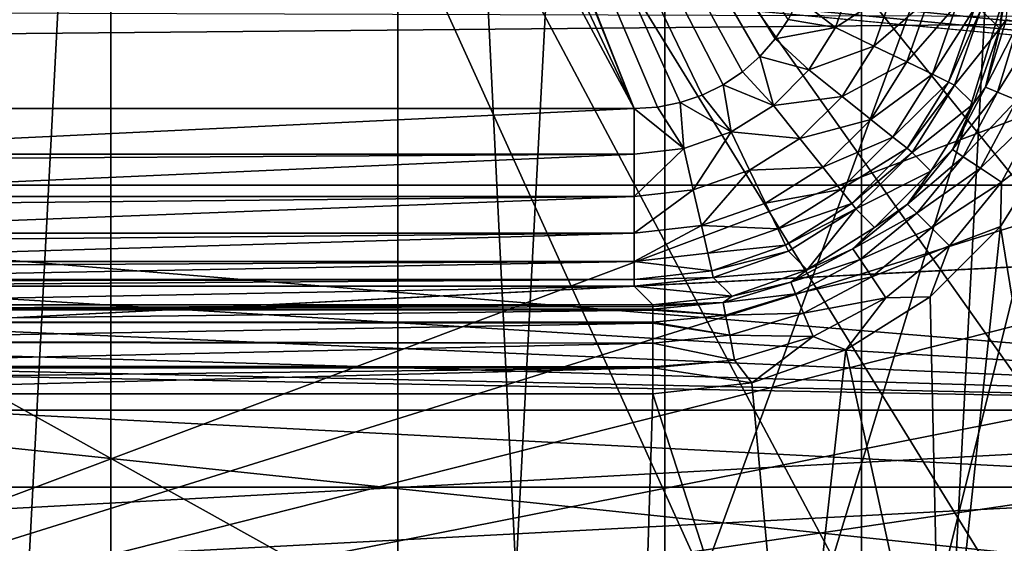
# Model space of a CAD drawing. Header units: millimetres. Extents: x -40 to 40, y -40 to 40.
# Tile 254 of 341: x 21.4 to 27, y -13.3 to -10.4. Entities that reach past the tile are written whole.
import ezdxf

# ---------------------------------------------------------------- set-up
doc = ezdxf.new("R2010")
doc.units = ezdxf.units.MM
doc.header["$LTSCALE"] = 26.699852
for name, color, linetype in [('1', 7, 'CONTINUOUS'), ('104', 7, 'CONTINUOUS'), ('109', 7, 'CONTINUOUS'), ('139', 7, 'CONTINUOUS'), ('16', 7, 'CONTINUOUS'), ('163', 7, 'CONTINUOUS'), ('385', 7, 'CONTINUOUS'), ('389', 7, 'CONTINUOUS'), ('48', 7, 'CONTINUOUS'), ('60', 7, 'CONTINUOUS'), ('818', 7, 'CONTINUOUS'), ('819', 7, 'CONTINUOUS'), ('827', 7, 'CONTINUOUS'), ('832', 7, 'CONTINUOUS'), ('833', 7, 'CONTINUOUS'), ('834', 7, 'CONTINUOUS'), ('835', 7, 'CONTINUOUS'), ('838', 7, 'CONTINUOUS')]:
    doc.layers.add(name, color=color, linetype=linetype)

msp = doc.modelspace()

# ---------------------------------------------------------------- linework, layer by layer
at = {"layer": '1', "linetype": 'Continuous'}
for points in [[(21.9445, 32.8434), (18.6197, 34.8362), (18.6204, -34.8358), (21.9445, 32.8434)], [(21.9451, -32.843), (21.9445, 32.8434), (18.6204, -34.8358), (21.9451, -32.843)], [(25.0582, 30.5342), (21.9445, 32.8434), (25.0583, -30.5341), (25.0582, 30.5342)], [(25.0583, -30.5341), (21.9445, 32.8434), (21.9451, -32.843), (25.0583, -30.5341)], [(27.9309, 27.9306), (25.0582, 30.5342), (27.9306, -27.9309), (27.9309, 27.9306)], [(27.9306, -27.9309), (25.0582, 30.5342), (25.0583, -30.5341), (27.9306, -27.9309)]]:
    msp.add_3dface(points, dxfattribs=at)
at = {"layer": '104', "linetype": 'Continuous'}
for points in [[(29.2335, -13.0155, -730), (30.4337, -9.8888, -730), (-30.4335, -9.8895, -730), (29.2335, -13.0155, -730)], [(-29.2331, -13.0163, -730), (29.2335, -13.0155, -730), (-30.4335, -9.8895, -730), (-29.2331, -13.0163, -730)], [(-27.713, -15.9997, -730), (29.2335, -13.0155, -730), (-29.2331, -13.0163, -730), (-27.713, -15.9997, -730)], [(27.713, -15.9996, -730), (29.2335, -13.0155, -730), (-27.713, -15.9997, -730), (27.713, -15.9996, -730)]]:
    msp.add_3dface(points, dxfattribs=at)
at = {"layer": '109', "linetype": 'Continuous'}
for points in [[(2.9277, -10.2917, -733), (30.7983, -10.3786, -733), (0.9862, -10.6545, -733), (2.9277, -10.2917, -733)], [(30.7983, -10.3786, -733), (29.4957, -13.6475, -733), (0.9862, -10.6545, -733), (30.7983, -10.3786, -733)], [(29.4957, -13.6475, -733), (-29.4959, -13.647, -733), (0.9862, -10.6545, -733), (29.4957, -13.6475, -733)]]:
    msp.add_3dface(points, dxfattribs=at)
at = {"layer": '139', "linetype": 'Continuous'}
for points in [[(26.9464, -11.5498, -733), (27.3989, -14.338, -733), (27.2438, -11.0764, -733), (26.9464, -11.5498, -733)], [(26.5505, -11.9459, -733), (26.6124, -14.7022, -733), (26.9464, -11.5498, -733), (26.5505, -11.9459, -733)], [(26.6124, -14.7022, -733), (27.3989, -14.338, -733), (26.9464, -11.5498, -733), (26.6124, -14.7022, -733)], [(15.0799, -11.9951, -733), (24.9125, -15, -733), (15.2642, -11.7415, -733), (15.0799, -11.9951, -733)], [(15.2642, -11.7415, -733), (24.9125, -15, -733), (18.67, -12.3322, -733), (15.2642, -11.7415, -733)], [(26.0764, -12.2438, -733), (26.6124, -14.7022, -733), (26.5505, -11.9459, -733), (26.0764, -12.2438, -733)], [(15.0259, -12.0521, -733), (24.9125, -15, -733), (15.0799, -11.9951, -733), (15.0259, -12.0521, -733)], [(14.8469, -12.2049, -733), (24.9125, -15, -733), (15.0259, -12.0521, -733), (14.8469, -12.2049, -733)], [(14.7149, -12.2906, -733), (24.9125, -15, -733), (14.8469, -12.2049, -733), (14.7149, -12.2906, -733)], [(25.5481, -12.4287, -733), (25.776, -14.9249, -733), (26.0764, -12.2438, -733), (25.5481, -12.4287, -733)], [(25.776, -14.9249, -733), (26.6124, -14.7022, -733), (26.0764, -12.2438, -733), (25.776, -14.9249, -733)], [(-18.9964, -12.4509, -733), (24.9125, -15, -733), (-18.6699, -12.3321, -733), (-18.9964, -12.4509, -733)], [(24.9125, -15, -733), (-13.9654, -12.4913, -733), (-18.6699, -12.3321, -733), (24.9125, -15, -733)], [(14.5754, -12.3617, -733), (24.9125, -15, -733), (14.7149, -12.2906, -733), (14.5754, -12.3617, -733)], [(18.67, -12.3322, -733), (24.9125, -15, -733), (18.997, -12.451, -733), (18.67, -12.3322, -733)], [(14.3528, -12.4404, -733), (24.9125, -15, -733), (14.5754, -12.3617, -733), (14.3528, -12.4404, -733)], [(-19.3426, -12.4913, -733), (24.9125, -15, -733), (-18.9964, -12.4509, -733), (-19.3426, -12.4913, -733)], [(14.2772, -12.4586, -733), (24.9125, -15, -733), (14.3528, -12.4404, -733), (14.2772, -12.4586, -733)], [(18.997, -12.451, -733), (24.9125, -15, -733), (19.3426, -12.4913, -733), (18.997, -12.451, -733)], [(24.9917, -12.4913, -733), (25.776, -14.9249, -733), (25.5481, -12.4287, -733), (24.9917, -12.4913, -733)], [(-24.9125, -15, -733), (24.9125, -15, -733), (-19.3426, -12.4913, -733), (-24.9125, -15, -733)], [(-13.9654, -12.4913, -733), (24.9125, -15, -733), (13.9654, -12.4913, -733), (-13.9654, -12.4913, -733)], [(13.9654, -12.4913, -733), (24.9125, -15, -733), (14.2772, -12.4586, -733), (13.9654, -12.4913, -733)], [(19.3426, -12.4913, -733), (24.9125, -15, -733), (24.9917, -12.4913, -733), (19.3426, -12.4913, -733)], [(24.9125, -15, -733), (25.776, -14.9249, -733), (24.9917, -12.4913, -733), (24.9125, -15, -733)]]:
    msp.add_3dface(points, dxfattribs=at)
at = {"layer": '16', "linetype": 'Continuous'}
for points in [[(32.7609, -9.0952, -3.5), (31.5856, -12.5838, -3.5), (-1.9612, -9.8127, -3.5), (32.7609, -9.0952, -3.5)], [(-1.9612, -9.8127, -3.5), (31.5856, -12.5838, -3.5), (-2.3251, -10.5061, -3.5), (-1.9612, -9.8127, -3.5)], [(-2.3251, -10.5061, -3.5), (31.5856, -12.5838, -3.5), (-2.8446, -11.0927, -3.5), (-2.3251, -10.5061, -3.5)], [(-2.8446, -11.0927, -3.5), (31.5856, -12.5838, -3.5), (-3.4893, -11.5378, -3.5), (-2.8446, -11.0927, -3.5)], [(-3.4893, -11.5378, -3.5), (31.5856, -12.5838, -3.5), (-4.2218, -11.8157, -3.5), (-3.4893, -11.5378, -3.5)], [(31.5856, -12.5838, -3.5), (-5, -11.9103, -3.5), (-4.2218, -11.8157, -3.5), (31.5856, -12.5838, -3.5)], [(31.5856, -12.5838, -3.5), (-31.5859, -12.5831, -3.5), (-5, -11.9103, -3.5), (31.5856, -12.5838, -3.5)], [(-30.0402, -15.9243, -3.5), (-31.5859, -12.5831, -3.5), (31.5856, -12.5838, -3.5), (-30.0402, -15.9243, -3.5)], [(30.0399, -15.925, -3.5), (-30.0402, -15.9243, -3.5), (31.5856, -12.5838, -3.5), (30.0399, -15.925, -3.5)]]:
    msp.add_3dface(points, dxfattribs=at)
at = {"layer": '163', "linetype": 'Continuous'}
for points in [[(24.9125, -14.5088, -823.7467), (1.7467, -14.5087, -823.7467), (2.4565, -1.9913, -823.9652), (24.9125, -14.5088, -823.7467)], [(29.4827, -1.9913, -823.9652), (24.9125, -14.5088, -823.7467), (2.4565, -1.9913, -823.9652), (29.4827, -1.9913, -823.9652)], [(24.9125, -14.5088, -823.7467), (29.4827, -1.9913, -823.9652), (25.6898, -14.4411, -823.7479), (24.9125, -14.5088, -823.7467)], [(25.6898, -14.4411, -823.7479), (29.4827, -1.9913, -823.9652), (26.4436, -14.2402, -823.7514), (25.6898, -14.4411, -823.7479)], [(26.4436, -14.2402, -823.7514), (29.4827, -1.9913, -823.9652), (27.1523, -13.9117, -823.7572), (26.4436, -14.2402, -823.7514)]]:
    msp.add_3dface(points, dxfattribs=at)
at = {"layer": '385', "linetype": 'Continuous'}
for points in [[(25.6898, -14.4411, -743.2479), (20.5297, -14.5087, -743.2467), (20.7159, -3.4651, -743.4395), (25.6898, -14.4411, -743.2479)], [(29.338, -10.8245, -743.3111), (29.131, -11.5755, -743.2979), (20.7159, -3.4651, -743.4395), (29.338, -10.8245, -743.3111)], [(29.131, -11.5755, -743.2979), (28.7971, -12.2804, -743.2856), (20.7159, -3.4651, -743.4395), (29.131, -11.5755, -743.2979)], [(28.7971, -12.2804, -743.2856), (28.3466, -12.9168, -743.2745), (20.7159, -3.4651, -743.4395), (28.7971, -12.2804, -743.2856)], [(28.3466, -12.9168, -743.2745), (27.793, -13.466, -743.2649), (20.7159, -3.4651, -743.4395), (28.3466, -12.9168, -743.2745)], [(27.793, -13.466, -743.2649), (27.1523, -13.9117, -743.2572), (20.7159, -3.4651, -743.4395), (27.793, -13.466, -743.2649)], [(27.1523, -13.9117, -743.2572), (26.4436, -14.2402, -743.2514), (20.7159, -3.4651, -743.4395), (27.1523, -13.9117, -743.2572)], [(26.4436, -14.2402, -743.2514), (25.6898, -14.4411, -743.2479), (20.7159, -3.4651, -743.4395), (26.4436, -14.2402, -743.2514)], [(29.4123, -10.048, -743.3246), (29.338, -10.8245, -743.3111), (20.7159, -3.4651, -743.4395), (29.4123, -10.048, -743.3246)]]:
    msp.add_3dface(points, dxfattribs=at)
at = {"layer": '389', "linetype": 'Continuous'}
for points in [[(17.5509, -14.5087, -821.2533), (29.4123, -10.048, -821.1754), (17.7718, -2.286, -821.0399), (17.5509, -14.5087, -821.2533)], [(29.338, -10.8245, -821.1889), (29.4123, -10.048, -821.1754), (17.5509, -14.5087, -821.2533), (29.338, -10.8245, -821.1889)], [(29.1307, -11.5765, -821.2021), (29.338, -10.8245, -821.1889), (17.5509, -14.5087, -821.2533), (29.1307, -11.5765, -821.2021)], [(28.796, -12.2822, -821.2144), (29.1307, -11.5765, -821.2021), (17.5509, -14.5087, -821.2533), (28.796, -12.2822, -821.2144)], [(28.3448, -12.919, -821.2255), (28.796, -12.2822, -821.2144), (17.5509, -14.5087, -821.2533), (28.3448, -12.919, -821.2255)], [(27.7908, -13.4678, -821.2351), (28.3448, -12.919, -821.2255), (17.5509, -14.5087, -821.2533), (27.7908, -13.4678, -821.2351)]]:
    msp.add_3dface(points, dxfattribs=at)
at = {"layer": '48', "linetype": 'Continuous'}
for points in [[(37.0295, -7.6106, -14), (36.0693, -11.3184, -14), (1.5504, -7.7938, -14), (37.0295, -7.6106, -14)], [(1.5504, -7.7938, -14), (36.0693, -11.3184, -14), (0.7781, -7.9084, -14), (1.5504, -7.7938, -14)], [(0.7781, -7.9084, -14), (36.0693, -11.3184, -14), (-0.0011, -7.9465, -14), (0.7781, -7.9084, -14)], [(36.0693, -11.3184, -14), (-36.0695, -11.3179, -14), (-0.0011, -7.9465, -14), (36.0693, -11.3184, -14)], [(36.0693, -11.3184, -14), (-34.7395, -14.9087, -14), (-36.0695, -11.3179, -14), (36.0693, -11.3184, -14)], [(36.0693, -11.3184, -14), (34.7392, -14.9093, -14), (-34.7395, -14.9087, -14), (36.0693, -11.3184, -14)]]:
    msp.add_3dface(points, dxfattribs=at)
at = {"layer": '60', "linetype": 'Continuous'}
for points in [[(20.6939, 28.4853, -11.5), (20.6948, -28.4846, -11.5), (23.5583, 26.1659, -11.5), (20.6939, 28.4853, -11.5)], [(20.6948, -28.4846, -11.5), (23.5587, -26.1655, -11.5), (23.5583, 26.1659, -11.5), (20.6948, -28.4846, -11.5)], [(23.5583, 26.1659, -11.5), (23.5587, -26.1655, -11.5), (26.1645, 23.5599, -11.5), (23.5583, 26.1659, -11.5)], [(23.5587, -26.1655, -11.5), (26.165, -23.5593, -11.5), (26.1645, 23.5599, -11.5), (23.5587, -26.1655, -11.5)], [(26.1645, 23.5599, -11.5), (26.165, -23.5593, -11.5), (28.4837, 20.6961, -11.5), (26.1645, 23.5599, -11.5)], [(26.165, -23.5593, -11.5), (28.4841, -20.6956, -11.5), (28.4837, 20.6961, -11.5), (26.165, -23.5593, -11.5)]]:
    msp.add_3dface(points, dxfattribs=at)
at = {"layer": '818', "linetype": 'Continuous'}
for points in [[(27.0155, -9.9917, -733.3464), (26.9914, -9.9917, -733.4913), (26.9413, -10.4367, -733.4896), (27.0155, -9.9917, -733.3464)], [(26.977, -10.3867, -733.3452), (27.0155, -9.9917, -733.3464), (26.9413, -10.4367, -733.4896), (26.977, -10.3867, -733.3452)], [(26.8622, -10.7665, -733.3441), (27.048, -10.4008, -733.2041), (26.977, -10.3867, -733.3452), (26.8622, -10.7665, -733.3441)], [(26.8622, -10.7665, -733.3441), (26.977, -10.3867, -733.3452), (26.9413, -10.4367, -733.4896), (26.8622, -10.7665, -733.3441)], [(26.9294, -10.7943, -733.2032), (27.048, -10.4008, -733.2041), (26.8622, -10.7665, -733.3441), (26.9294, -10.7943, -733.2032)], [(26.9294, -10.7943, -733.2032), (27.1621, -10.4235, -733.0904), (27.048, -10.4008, -733.2041), (26.9294, -10.7943, -733.2032)], [(26.7934, -10.8596, -733.4884), (26.8622, -10.7665, -733.3441), (26.9413, -10.4367, -733.4896), (26.7934, -10.8596, -733.4884)], [(27.0371, -10.839, -733.0897), (27.1621, -10.4235, -733.0904), (26.9294, -10.7943, -733.2032), (27.0371, -10.839, -733.0897)], [(26.6753, -11.1167, -733.3434), (26.9294, -10.7943, -733.2032), (26.8622, -10.7665, -733.3441), (26.6753, -11.1167, -733.3434)], [(26.6753, -11.1167, -733.3434), (26.8622, -10.7665, -733.3441), (26.7934, -10.8596, -733.4884), (26.6753, -11.1167, -733.3434)], [(26.7359, -11.1572, -733.2026), (26.9294, -10.7943, -733.2032), (26.6753, -11.1167, -733.3434), (26.7359, -11.1572, -733.2026)], [(26.7359, -11.1572, -733.2026), (27.0371, -10.839, -733.0897), (26.9294, -10.7943, -733.2032), (26.7359, -11.1572, -733.2026)], [(26.833, -11.222, -733.0893), (27.0371, -10.839, -733.0897), (26.7359, -11.1572, -733.2026), (26.833, -11.222, -733.0893)], [(26.833, -11.222, -733.0893), (27.1691, -10.8936, -733.0209), (27.0371, -10.839, -733.0897), (26.833, -11.222, -733.0893)], [(26.5546, -11.2394, -733.4877), (26.6753, -11.1167, -733.3434), (26.7934, -10.8596, -733.4884), (26.5546, -11.2394, -733.4877)], [(26.9518, -11.3014, -733.0207), (27.1691, -10.8936, -733.0209), (26.833, -11.222, -733.0893), (26.9518, -11.3014, -733.0207)], [(26.9518, -11.3014, -733.0207), (27.2438, -11.0764, -733), (27.1691, -10.8936, -733.0209), (26.9518, -11.3014, -733.0207)], [(26.4236, -11.4236, -733.3432), (26.6753, -11.1167, -733.3434), (26.5546, -11.2394, -733.4877), (26.4236, -11.4236, -733.3432)], [(26.4236, -11.4236, -733.3432), (26.7359, -11.1572, -733.2026), (26.6753, -11.1167, -733.3434), (26.4236, -11.4236, -733.3432)], [(26.9464, -11.5498, -733), (27.2438, -11.0764, -733), (26.9518, -11.3014, -733.0207), (26.9464, -11.5498, -733)], [(26.4751, -11.4751, -733.2024), (26.7359, -11.1572, -733.2026), (26.4236, -11.4236, -733.3432), (26.4751, -11.4751, -733.2024)], [(26.4751, -11.4751, -733.2024), (26.833, -11.222, -733.0893), (26.7359, -11.1572, -733.2026), (26.4751, -11.4751, -733.2024)], [(26.5578, -11.5578, -733.0892), (26.833, -11.222, -733.0893), (26.4751, -11.4751, -733.2024), (26.5578, -11.5578, -733.0892)], [(26.5578, -11.5578, -733.0892), (26.9518, -11.3014, -733.0207), (26.833, -11.222, -733.0893), (26.5578, -11.5578, -733.0892)], [(26.2377, -11.5559, -733.4877), (26.4236, -11.4236, -733.3432), (26.5546, -11.2394, -733.4877), (26.2377, -11.5559, -733.4877)], [(26.6588, -11.6588, -733.0206), (26.9518, -11.3014, -733.0207), (26.5578, -11.5578, -733.0892), (26.6588, -11.6588, -733.0206)], [(26.6588, -11.6588, -733.0206), (26.9464, -11.5498, -733), (26.9518, -11.3014, -733.0207), (26.6588, -11.6588, -733.0206)], [(26.1167, -11.6753, -733.3434), (26.4236, -11.4236, -733.3432), (26.2377, -11.5559, -733.4877), (26.1167, -11.6753, -733.3434)], [(26.1167, -11.6753, -733.3434), (26.4751, -11.4751, -733.2024), (26.4236, -11.4236, -733.3432), (26.1167, -11.6753, -733.3434)], [(26.1572, -11.7359, -733.2026), (26.4751, -11.4751, -733.2024), (26.1167, -11.6753, -733.3434), (26.1572, -11.7359, -733.2026)], [(26.1572, -11.7359, -733.2026), (26.5578, -11.5578, -733.0892), (26.4751, -11.4751, -733.2024), (26.1572, -11.7359, -733.2026)], [(25.8586, -11.7939, -733.4884), (26.1167, -11.6753, -733.3434), (26.2377, -11.5559, -733.4877), (25.8586, -11.7939, -733.4884)], [(26.222, -11.833, -733.0893), (26.5578, -11.5578, -733.0892), (26.1572, -11.7359, -733.2026), (26.222, -11.833, -733.0893)], [(26.222, -11.833, -733.0893), (26.6588, -11.6588, -733.0206), (26.5578, -11.5578, -733.0892), (26.222, -11.833, -733.0893)], [(26.5505, -11.9459, -733), (26.9464, -11.5498, -733), (26.6588, -11.6588, -733.0206), (26.5505, -11.9459, -733)], [(25.7665, -11.8622, -733.3441), (26.1167, -11.6753, -733.3434), (25.8586, -11.7939, -733.4884), (25.7665, -11.8622, -733.3441)], [(25.7665, -11.8622, -733.3441), (26.1572, -11.7359, -733.2026), (26.1167, -11.6753, -733.3434), (25.7665, -11.8622, -733.3441)], [(26.3014, -11.9518, -733.0207), (26.6588, -11.6588, -733.0206), (26.222, -11.833, -733.0893), (26.3014, -11.9518, -733.0207)], [(26.3014, -11.9518, -733.0207), (26.5505, -11.9459, -733), (26.6588, -11.6588, -733.0206), (26.3014, -11.9518, -733.0207)], [(25.7943, -11.9294, -733.2032), (26.1572, -11.7359, -733.2026), (25.7665, -11.8622, -733.3441), (25.7943, -11.9294, -733.2032)], [(25.7943, -11.9294, -733.2032), (26.222, -11.833, -733.0893), (26.1572, -11.7359, -733.2026), (25.7943, -11.9294, -733.2032)], [(25.4367, -11.9413, -733.4896), (25.7665, -11.8622, -733.3441), (25.8586, -11.7939, -733.4884), (25.4367, -11.9413, -733.4896)], [(25.839, -12.0371, -733.0897), (26.222, -11.833, -733.0893), (25.7943, -11.9294, -733.2032), (25.839, -12.0371, -733.0897)], [(25.839, -12.0371, -733.0897), (26.3014, -11.9518, -733.0207), (26.222, -11.833, -733.0893), (25.839, -12.0371, -733.0897)], [(25.3867, -11.977, -733.3452), (25.7665, -11.8622, -733.3441), (25.4367, -11.9413, -733.4896), (25.3867, -11.977, -733.3452)], [(25.3867, -11.977, -733.3452), (25.7943, -11.9294, -733.2032), (25.7665, -11.8622, -733.3441), (25.3867, -11.977, -733.3452)], [(24.9917, -11.9914, -733.4913), (25.3867, -11.977, -733.3452), (25.4367, -11.9413, -733.4896), (24.9917, -11.9914, -733.4913)], [(25.4008, -12.048, -733.2041), (25.7943, -11.9294, -733.2032), (25.3867, -11.977, -733.3452), (25.4008, -12.048, -733.2041)], [(25.4008, -12.048, -733.2041), (25.839, -12.0371, -733.0897), (25.7943, -11.9294, -733.2032), (25.4008, -12.048, -733.2041)], [(25.8936, -12.1691, -733.0209), (26.3014, -11.9518, -733.0207), (25.839, -12.0371, -733.0897), (25.8936, -12.1691, -733.0209)], [(25.8936, -12.1691, -733.0209), (26.0764, -12.2438, -733), (26.3014, -11.9518, -733.0207), (25.8936, -12.1691, -733.0209)], [(26.0764, -12.2438, -733), (26.5505, -11.9459, -733), (26.3014, -11.9518, -733.0207), (26.0764, -12.2438, -733)], [(24.9917, -12.0155, -733.3466), (25.4008, -12.048, -733.2041), (25.3867, -11.977, -733.3452), (24.9917, -12.0155, -733.3466)], [(24.9917, -12.0155, -733.3466), (25.3867, -11.977, -733.3452), (24.9917, -11.9991, -733.4124), (24.9917, -12.0155, -733.3466)], [(24.9917, -11.9991, -733.4124), (25.3867, -11.977, -733.3452), (24.9917, -11.9914, -733.4913), (24.9917, -11.9991, -733.4124)], [(24.9917, -12.0199, -733.3335), (25.4008, -12.048, -733.2041), (24.9917, -12.0155, -733.3466), (24.9917, -12.0199, -733.3335)], [(24.9917, -12.0874, -733.2053), (25.4008, -12.048, -733.2041), (24.9917, -12.0199, -733.3335), (24.9917, -12.0874, -733.2053)], [(24.9917, -12.0874, -733.2053), (25.4235, -12.1621, -733.0904), (25.4008, -12.048, -733.2041), (24.9917, -12.0874, -733.2053)], [(25.4235, -12.1621, -733.0904), (25.839, -12.0371, -733.0897), (25.4008, -12.048, -733.2041), (25.4235, -12.1621, -733.0904)], [(25.4235, -12.1621, -733.0904), (25.8936, -12.1691, -733.0209), (25.839, -12.0371, -733.0897), (25.4235, -12.1621, -733.0904)], [(24.9917, -12.0945, -733.1959), (25.4235, -12.1621, -733.0904), (24.9917, -12.0874, -733.2053), (24.9917, -12.0945, -733.1959)], [(24.9917, -12.2053, -733.0899), (25.4235, -12.1621, -733.0904), (24.9917, -12.0945, -733.1959), (24.9917, -12.2053, -733.0899)], [(24.9917, -12.2053, -733.0899), (25.4513, -12.3021, -733.0212), (25.4235, -12.1621, -733.0904), (24.9917, -12.2053, -733.0899)], [(25.4513, -12.3021, -733.0212), (25.8936, -12.1691, -733.0209), (25.4235, -12.1621, -733.0904), (25.4513, -12.3021, -733.0212)], [(25.4513, -12.3021, -733.0212), (25.5481, -12.4287, -733), (25.8936, -12.1691, -733.0209), (25.4513, -12.3021, -733.0212)], [(25.5481, -12.4287, -733), (26.0764, -12.2438, -733), (25.8936, -12.1691, -733.0209), (25.5481, -12.4287, -733)], [(24.9917, -12.339, -733.0238), (25.4513, -12.3021, -733.0212), (24.9917, -12.2053, -733.0899), (24.9917, -12.339, -733.0238)], [(24.9917, -12.3456, -733.0217), (25.4513, -12.3021, -733.0212), (24.9917, -12.339, -733.0238), (24.9917, -12.3456, -733.0217)], [(24.9917, -12.3456, -733.0217), (25.5481, -12.4287, -733), (25.4513, -12.3021, -733.0212), (24.9917, -12.3456, -733.0217)], [(24.9917, -12.4913, -733), (25.5481, -12.4287, -733), (24.9917, -12.3456, -733.0217), (24.9917, -12.4913, -733)]]:
    msp.add_3dface(points, dxfattribs=at)
at = {"layer": '819', "linetype": 'Continuous'}
for points in [[(24.9917, -11.9991, -733.4124), (24.9917, -11.9914, -733.4913), (19.3426, -12.0155, -733.3464), (24.9917, -11.9991, -733.4124)], [(19.3426, -12.0155, -733.3464), (24.9917, -11.9914, -733.4913), (19.3426, -11.9914, -733.4913), (19.3426, -12.0155, -733.3464)], [(24.9917, -12.0155, -733.3466), (24.9917, -11.9991, -733.4124), (19.3426, -12.0155, -733.3464), (24.9917, -12.0155, -733.3466)], [(24.9917, -12.0199, -733.3335), (24.9917, -12.0155, -733.3466), (19.3426, -12.0178, -733.3394), (24.9917, -12.0199, -733.3335)], [(19.3426, -12.0178, -733.3394), (24.9917, -12.0155, -733.3466), (19.3426, -12.0155, -733.3464), (19.3426, -12.0178, -733.3394)], [(19.3426, -12.0874, -733.2054), (24.9917, -12.0199, -733.3335), (19.3426, -12.0178, -733.3394), (19.3426, -12.0874, -733.2054)], [(24.9917, -12.0874, -733.2053), (24.9917, -12.0199, -733.3335), (19.3426, -12.0874, -733.2054), (24.9917, -12.0874, -733.2053)], [(24.9917, -12.0945, -733.1959), (24.9917, -12.0874, -733.2053), (19.3426, -12.0874, -733.2054), (24.9917, -12.0945, -733.1959)], [(19.3426, -12.1942, -733.0979), (24.9917, -12.0945, -733.1959), (19.3426, -12.0874, -733.2054), (19.3426, -12.1942, -733.0979)], [(24.9917, -12.2053, -733.0899), (24.9917, -12.0945, -733.1959), (19.3426, -12.1942, -733.0979), (24.9917, -12.2053, -733.0899)], [(19.3426, -12.2033, -733.0913), (24.9917, -12.2053, -733.0899), (19.3426, -12.1942, -733.0979), (19.3426, -12.2033, -733.0913)], [(19.3426, -12.3331, -733.0257), (24.9917, -12.2053, -733.0899), (19.3426, -12.2033, -733.0913), (19.3426, -12.3331, -733.0257)], [(24.9917, -12.339, -733.0238), (24.9917, -12.2053, -733.0899), (19.3426, -12.3331, -733.0257), (24.9917, -12.339, -733.0238)], [(19.3426, -12.3458, -733.0216), (24.9917, -12.339, -733.0238), (19.3426, -12.3331, -733.0257), (19.3426, -12.3458, -733.0216)], [(24.9917, -12.3456, -733.0217), (24.9917, -12.339, -733.0238), (19.3426, -12.3458, -733.0216), (24.9917, -12.3456, -733.0217)], [(19.3426, -12.4913, -733), (24.9917, -12.3456, -733.0217), (19.3426, -12.4123, -733.0063), (19.3426, -12.4913, -733)], [(19.3426, -12.4913, -733), (24.9917, -12.4913, -733), (24.9917, -12.3456, -733.0217), (19.3426, -12.4913, -733)], [(19.3426, -12.4123, -733.0063), (24.9917, -12.3456, -733.0217), (19.3426, -12.3458, -733.0216), (19.3426, -12.4123, -733.0063)]]:
    msp.add_3dface(points, dxfattribs=at)
at = {"layer": '827', "linetype": 'Continuous'}
for points in [[(19.5248, -10.8864, -740.5), (24.8867, -10.8864, -740.5), (22.3034, -6.0738, -740.5), (19.5248, -10.8864, -740.5)], [(22.3034, -6.0738, -740.5), (24.8867, -10.8864, -740.5), (22.638, -6.1029, -740.5), (22.3034, -6.0738, -740.5)], [(22.638, -6.1029, -740.5), (24.8867, -10.8864, -740.5), (22.9737, -6.1136, -740.5), (22.638, -6.1029, -740.5)], [(22.9737, -6.1136, -740.5), (24.8867, -10.8864, -740.5), (22.9868, -6.1136, -740.5), (22.9737, -6.1136, -740.5)], [(24.8867, -10.8864, -740.5), (23, -6.1136, -740.5), (22.9868, -6.1136, -740.5), (24.8867, -10.8864, -740.5)], [(25.0173, -10.8778, -740.5), (23, -6.1136, -740.5), (24.8867, -10.8864, -740.5), (25.0173, -10.8778, -740.5)], [(25.7525, -10.3864, -740.5), (23, -6.1136, -740.5), (25.6798, -10.4952, -740.5), (25.7525, -10.3864, -740.5)], [(25.6798, -10.4952, -740.5), (23, -6.1136, -740.5), (25.5935, -10.5936, -740.5), (25.6798, -10.4952, -740.5)], [(25.5935, -10.5936, -740.5), (23, -6.1136, -740.5), (25.4952, -10.6798, -740.5), (25.5935, -10.5936, -740.5)], [(25.4952, -10.6798, -740.5), (23, -6.1136, -740.5), (25.3864, -10.7525, -740.5), (25.4952, -10.6798, -740.5)], [(25.3864, -10.7525, -740.5), (23, -6.1136, -740.5), (25.2692, -10.8103, -740.5), (25.3864, -10.7525, -740.5)], [(25.2692, -10.8103, -740.5), (23, -6.1136, -740.5), (25.1455, -10.8523, -740.5), (25.2692, -10.8103, -740.5)], [(25.1455, -10.8523, -740.5), (23, -6.1136, -740.5), (25.0173, -10.8778, -740.5), (25.1455, -10.8523, -740.5)]]:
    msp.add_3dface(points, dxfattribs=at)
at = {"layer": '832', "linetype": 'Continuous'}
for points in [[(26.9413, -10.4367, -733.4896), (26.9914, -9.9917, -733.4913), (26.8361, -10.3315, -739.5209), (26.9413, -10.4367, -733.4896)], [(26.6881, -10.7542, -739.5233), (26.9413, -10.4367, -733.4896), (26.8361, -10.3315, -739.5209), (26.6881, -10.7542, -739.5233)], [(26.7934, -10.8596, -733.4884), (26.9413, -10.4367, -733.4896), (26.6881, -10.7542, -739.5233), (26.7934, -10.8596, -733.4884)], [(26.4492, -11.1341, -739.5245), (26.7934, -10.8596, -733.4884), (26.6881, -10.7542, -739.5233), (26.4492, -11.1341, -739.5245)], [(26.5546, -11.2394, -733.4877), (26.7934, -10.8596, -733.4884), (26.4492, -11.1341, -739.5245), (26.5546, -11.2394, -733.4877)], [(26.1324, -11.4506, -739.5245), (26.5546, -11.2394, -733.4877), (26.4492, -11.1341, -739.5245), (26.1324, -11.4506, -739.5245)], [(26.2377, -11.5559, -733.4877), (26.5546, -11.2394, -733.4877), (26.1324, -11.4506, -739.5245), (26.2377, -11.5559, -733.4877)], [(25.7533, -11.6885, -739.5233), (25.8586, -11.7939, -733.4884), (26.1324, -11.4506, -739.5245), (25.7533, -11.6885, -739.5233)], [(25.8586, -11.7939, -733.4884), (26.2377, -11.5559, -733.4877), (26.1324, -11.4506, -739.5245), (25.8586, -11.7939, -733.4884)], [(25.3314, -11.8361, -739.5209), (25.8586, -11.7939, -733.4884), (25.7533, -11.6885, -739.5233), (25.3314, -11.8361, -739.5209)], [(24.8865, -11.8862, -739.5175), (25.4367, -11.9413, -733.4896), (25.3314, -11.8361, -739.5209), (24.8865, -11.8862, -739.5175)], [(25.4367, -11.9413, -733.4896), (25.8586, -11.7939, -733.4884), (25.3314, -11.8361, -739.5209), (25.4367, -11.9413, -733.4896)], [(24.9917, -11.9914, -733.4913), (25.4367, -11.9413, -733.4896), (24.8865, -11.8862, -739.5175), (24.9917, -11.9914, -733.4913)]]:
    msp.add_3dface(points, dxfattribs=at)
at = {"layer": '833', "linetype": 'Continuous'}
for points in [[(26.1109, -10.166, -740.4666), (25.8103, -10.2691, -740.5), (26.018, -10.4314, -740.4666), (26.1109, -10.166, -740.4666)], [(26.1109, -10.166, -740.4666), (26.018, -10.4314, -740.4666), (26.3441, -10.2192, -740.3687), (26.1109, -10.166, -740.4666)], [(26.3441, -10.2192, -740.3687), (26.018, -10.4314, -740.4666), (26.2335, -10.5352, -740.3687), (26.3441, -10.2192, -740.3687)], [(26.3441, -10.2192, -740.3687), (26.2335, -10.5352, -740.3687), (26.545, -10.2651, -740.2128), (26.3441, -10.2192, -740.3687)], [(25.8103, -10.2691, -740.5), (25.7525, -10.3864, -740.5), (26.018, -10.4314, -740.4666), (25.8103, -10.2691, -740.5)], [(26.545, -10.2651, -740.2128), (26.2335, -10.5352, -740.3687), (26.4192, -10.6246, -740.2128), (26.545, -10.2651, -740.2128)], [(26.545, -10.2651, -740.2128), (26.4192, -10.6246, -740.2128), (26.7003, -10.3005, -740.0094), (26.545, -10.2651, -740.2128)], [(26.7003, -10.3005, -740.0094), (26.4192, -10.6246, -740.2128), (26.5627, -10.6937, -740.0094), (26.7003, -10.3005, -740.0094)], [(26.7003, -10.3005, -740.0094), (26.5627, -10.6937, -740.0094), (26.7995, -10.3232, -739.7718), (26.7003, -10.3005, -740.0094)], [(26.7995, -10.3232, -739.7718), (26.5627, -10.6937, -740.0094), (26.6544, -10.7379, -739.7718), (26.7995, -10.3232, -739.7718)], [(26.8361, -10.3315, -739.5209), (26.7995, -10.3232, -739.7718), (26.6544, -10.7379, -739.7718), (26.8361, -10.3315, -739.5209)], [(26.6881, -10.7542, -739.5233), (26.8361, -10.3315, -739.5209), (26.6544, -10.7379, -739.7718), (26.6881, -10.7542, -739.5233)], [(25.7525, -10.3864, -740.5), (25.6798, -10.4952, -740.5), (26.018, -10.4314, -740.4666), (25.7525, -10.3864, -740.5)], [(26.018, -10.4314, -740.4666), (25.6798, -10.4952, -740.5), (25.8684, -10.6696, -740.4666), (26.018, -10.4314, -740.4666)], [(26.018, -10.4314, -740.4666), (25.8684, -10.6696, -740.4666), (26.2335, -10.5352, -740.3687), (26.018, -10.4314, -740.4666)], [(25.6798, -10.4952, -740.5), (25.5935, -10.5936, -740.5), (25.8684, -10.6696, -740.4666), (25.6798, -10.4952, -740.5)], [(26.2335, -10.5352, -740.3687), (25.8684, -10.6696, -740.4666), (26.0554, -10.8187, -740.3687), (26.2335, -10.5352, -740.3687)], [(26.2335, -10.5352, -740.3687), (26.0554, -10.8187, -740.3687), (26.4192, -10.6246, -740.2128), (26.2335, -10.5352, -740.3687)], [(25.5935, -10.5936, -740.5), (25.4952, -10.6798, -740.5), (25.6696, -10.8684, -740.4666), (25.5935, -10.5936, -740.5)], [(25.8684, -10.6696, -740.4666), (25.5935, -10.5936, -740.5), (25.6696, -10.8684, -740.4666), (25.8684, -10.6696, -740.4666)], [(26.4192, -10.6246, -740.2128), (26.0554, -10.8187, -740.3687), (26.2165, -10.9472, -740.2128), (26.4192, -10.6246, -740.2128)], [(26.4192, -10.6246, -740.2128), (26.2165, -10.9472, -740.2128), (26.5627, -10.6937, -740.0094), (26.4192, -10.6246, -740.2128)], [(25.4952, -10.6798, -740.5), (25.3864, -10.7525, -740.5), (25.6696, -10.8684, -740.4666), (25.4952, -10.6798, -740.5)], [(25.8684, -10.6696, -740.4666), (25.6696, -10.8684, -740.4666), (26.0554, -10.8187, -740.3687), (25.8684, -10.6696, -740.4666)], [(26.5627, -10.6937, -740.0094), (26.2165, -10.9472, -740.2128), (26.3411, -11.0465, -740.0094), (26.5627, -10.6937, -740.0094)], [(26.5627, -10.6937, -740.0094), (26.3411, -11.0465, -740.0094), (26.6544, -10.7379, -739.7718), (26.5627, -10.6937, -740.0094)], [(25.3864, -10.7525, -740.5), (25.2692, -10.8103, -740.5), (25.4314, -11.018, -740.4666), (25.3864, -10.7525, -740.5)], [(25.6696, -10.8684, -740.4666), (25.3864, -10.7525, -740.5), (25.4314, -11.018, -740.4666), (25.6696, -10.8684, -740.4666)], [(26.6544, -10.7379, -739.7718), (26.3411, -11.0465, -740.0094), (26.4207, -11.11, -739.7718), (26.6544, -10.7379, -739.7718)], [(26.6881, -10.7542, -739.5233), (26.6544, -10.7379, -739.7718), (26.4207, -11.11, -739.7718), (26.6881, -10.7542, -739.5233)], [(26.4492, -11.1341, -739.5245), (26.6881, -10.7542, -739.5233), (26.4207, -11.11, -739.7718), (26.4492, -11.1341, -739.5245)], [(25.2692, -10.8103, -740.5), (25.1455, -10.8523, -740.5), (25.4314, -11.018, -740.4666), (25.2692, -10.8103, -740.5)], [(26.0554, -10.8187, -740.3687), (25.6696, -10.8684, -740.4666), (25.8187, -11.0554, -740.3687), (26.0554, -10.8187, -740.3687)], [(26.0554, -10.8187, -740.3687), (25.8187, -11.0554, -740.3687), (26.2165, -10.9472, -740.2128), (26.0554, -10.8187, -740.3687)], [(25.166, -11.1109, -740.4666), (24.8867, -10.8864, -740.5), (24.8865, -11.1424, -740.4667), (25.166, -11.1109, -740.4666)], [(25.0173, -10.8778, -740.5), (24.8867, -10.8864, -740.5), (25.166, -11.1109, -740.4666), (25.0173, -10.8778, -740.5)], [(25.1455, -10.8523, -740.5), (25.0173, -10.8778, -740.5), (25.166, -11.1109, -740.4666), (25.1455, -10.8523, -740.5)], [(25.4314, -11.018, -740.4666), (25.1455, -10.8523, -740.5), (25.166, -11.1109, -740.4666), (25.4314, -11.018, -740.4666)], [(25.6696, -10.8684, -740.4666), (25.4314, -11.018, -740.4666), (25.8187, -11.0554, -740.3687), (25.6696, -10.8684, -740.4666)], [(26.2165, -10.9472, -740.2128), (25.8187, -11.0554, -740.3687), (25.9472, -11.2165, -740.2128), (26.2165, -10.9472, -740.2128)], [(26.2165, -10.9472, -740.2128), (25.9472, -11.2165, -740.2128), (26.3411, -11.0465, -740.0094), (26.2165, -10.9472, -740.2128)], [(25.4314, -11.018, -740.4666), (25.166, -11.1109, -740.4666), (25.2192, -11.3441, -740.3687), (25.4314, -11.018, -740.4666)], [(25.5352, -11.2335, -740.3687), (25.4314, -11.018, -740.4666), (25.2192, -11.3441, -740.3687), (25.5352, -11.2335, -740.3687)], [(25.8187, -11.0554, -740.3687), (25.4314, -11.018, -740.4666), (25.5352, -11.2335, -740.3687), (25.8187, -11.0554, -740.3687)], [(25.8187, -11.0554, -740.3687), (25.5352, -11.2335, -740.3687), (25.9472, -11.2165, -740.2128), (25.8187, -11.0554, -740.3687)], [(26.3411, -11.0465, -740.0094), (25.9472, -11.2165, -740.2128), (26.0465, -11.3411, -740.0094), (26.3411, -11.0465, -740.0094)], [(26.3411, -11.0465, -740.0094), (26.0465, -11.3411, -740.0094), (26.4207, -11.11, -739.7718), (26.3411, -11.0465, -740.0094)], [(25.166, -11.1109, -740.4666), (24.8865, -11.1424, -740.4667), (24.8865, -11.3816, -740.3688), (25.166, -11.1109, -740.4666)], [(25.2192, -11.3441, -740.3687), (25.166, -11.1109, -740.4666), (24.8865, -11.3816, -740.3688), (25.2192, -11.3441, -740.3687)], [(26.4207, -11.11, -739.7718), (26.0465, -11.3411, -740.0094), (26.11, -11.4207, -739.7718), (26.4207, -11.11, -739.7718)], [(26.4492, -11.1341, -739.5245), (26.4207, -11.11, -739.7718), (26.11, -11.4207, -739.7718), (26.4492, -11.1341, -739.5245)], [(26.1324, -11.4506, -739.5245), (26.4492, -11.1341, -739.5245), (26.11, -11.4207, -739.7718), (26.1324, -11.4506, -739.5245)], [(25.5352, -11.2335, -740.3687), (25.2192, -11.3441, -740.3687), (25.2651, -11.545, -740.2128), (25.5352, -11.2335, -740.3687)], [(25.6246, -11.4192, -740.2128), (25.5352, -11.2335, -740.3687), (25.2651, -11.545, -740.2128), (25.6246, -11.4192, -740.2128)], [(25.9472, -11.2165, -740.2128), (25.5352, -11.2335, -740.3687), (25.6246, -11.4192, -740.2128), (25.9472, -11.2165, -740.2128)], [(25.9472, -11.2165, -740.2128), (25.6246, -11.4192, -740.2128), (26.0465, -11.3411, -740.0094), (25.9472, -11.2165, -740.2128)], [(25.2192, -11.3441, -740.3687), (24.8865, -11.3816, -740.3688), (24.8865, -11.5877, -740.2129), (25.2192, -11.3441, -740.3687)], [(25.2651, -11.545, -740.2128), (25.2192, -11.3441, -740.3687), (24.8865, -11.5877, -740.2129), (25.2651, -11.545, -740.2128)], [(26.0465, -11.3411, -740.0094), (25.6246, -11.4192, -740.2128), (25.6937, -11.5627, -740.0094), (26.0465, -11.3411, -740.0094)], [(26.0465, -11.3411, -740.0094), (25.6937, -11.5627, -740.0094), (26.11, -11.4207, -739.7718), (26.0465, -11.3411, -740.0094)], [(25.6246, -11.4192, -740.2128), (25.2651, -11.545, -740.2128), (25.6937, -11.5627, -740.0094), (25.6246, -11.4192, -740.2128)], [(26.11, -11.4207, -739.7718), (25.6937, -11.5627, -740.0094), (25.7379, -11.6544, -739.7718), (26.11, -11.4207, -739.7718)], [(26.1324, -11.4506, -739.5245), (26.11, -11.4207, -739.7718), (25.7379, -11.6544, -739.7718), (26.1324, -11.4506, -739.5245)], [(25.7533, -11.6885, -739.5233), (26.1324, -11.4506, -739.5245), (25.7379, -11.6544, -739.7718), (25.7533, -11.6885, -739.5233)], [(25.2651, -11.545, -740.2128), (24.8865, -11.5877, -740.2129), (24.8865, -11.7469, -740.0094), (25.2651, -11.545, -740.2128)], [(25.3005, -11.7003, -740.0094), (25.2651, -11.545, -740.2128), (24.8865, -11.7469, -740.0094), (25.3005, -11.7003, -740.0094)], [(25.6937, -11.5627, -740.0094), (25.2651, -11.545, -740.2128), (25.3005, -11.7003, -740.0094), (25.6937, -11.5627, -740.0094)], [(25.6937, -11.5627, -740.0094), (25.3005, -11.7003, -740.0094), (25.7379, -11.6544, -739.7718), (25.6937, -11.5627, -740.0094)], [(25.7379, -11.6544, -739.7718), (25.3005, -11.7003, -740.0094), (25.3232, -11.7995, -739.7718), (25.7379, -11.6544, -739.7718)], [(25.7533, -11.6885, -739.5233), (25.7379, -11.6544, -739.7718), (25.3232, -11.7995, -739.7718), (25.7533, -11.6885, -739.5233)], [(25.3005, -11.7003, -740.0094), (24.8865, -11.7469, -740.0094), (25.3232, -11.7995, -739.7718), (25.3005, -11.7003, -740.0094)], [(25.3314, -11.8361, -739.5209), (25.7533, -11.6885, -739.5233), (25.3232, -11.7995, -739.7718), (25.3314, -11.8361, -739.5209)], [(25.3232, -11.7995, -739.7718), (24.8865, -11.7469, -740.0094), (24.8865, -11.8487, -739.7718), (25.3232, -11.7995, -739.7718)], [(25.3314, -11.8361, -739.5209), (25.3232, -11.7995, -739.7718), (24.8865, -11.8487, -739.7718), (25.3314, -11.8361, -739.5209)], [(24.8865, -11.8862, -739.5175), (25.3314, -11.8361, -739.5209), (24.8865, -11.8487, -739.7718), (24.8865, -11.8862, -739.5175)]]:
    msp.add_3dface(points, dxfattribs=at)
at = {"layer": '834', "linetype": 'Continuous'}
for points in [[(24.8867, -10.8864, -740.5), (19.5248, -10.8864, -740.5), (19.5248, -11.1424, -740.4667), (24.8867, -10.8864, -740.5)], [(24.8865, -11.1424, -740.4667), (24.8867, -10.8864, -740.5), (19.5248, -11.1424, -740.4667), (24.8865, -11.1424, -740.4667)], [(19.5248, -11.177, -740.4568), (24.8865, -11.1424, -740.4667), (19.5248, -11.1424, -740.4667), (19.5248, -11.177, -740.4568)], [(24.8865, -11.3816, -740.3688), (24.8865, -11.1424, -740.4667), (19.5248, -11.3816, -740.3688), (24.8865, -11.3816, -740.3688)], [(19.5248, -11.3816, -740.3688), (24.8865, -11.1424, -740.4667), (19.5248, -11.177, -740.4568), (19.5248, -11.3816, -740.3688)], [(24.8865, -11.5877, -740.2129), (24.8865, -11.3816, -740.3688), (19.5248, -11.587, -740.2135), (24.8865, -11.5877, -740.2129)], [(19.5248, -11.587, -740.2135), (24.8865, -11.3816, -740.3688), (19.5248, -11.4343, -740.3365), (19.5248, -11.587, -740.2135)], [(19.5248, -11.4343, -740.3365), (24.8865, -11.3816, -740.3688), (19.5248, -11.3816, -740.3688), (19.5248, -11.4343, -740.3365)], [(19.5248, -11.6358, -740.1621), (24.8865, -11.5877, -740.2129), (19.5248, -11.587, -740.2135), (19.5248, -11.6358, -740.1621)], [(19.5248, -11.7464, -740.0102), (24.8865, -11.5877, -740.2129), (19.5248, -11.6358, -740.1621), (19.5248, -11.7464, -740.0102)], [(24.8865, -11.7469, -740.0094), (24.8865, -11.5877, -740.2129), (19.5248, -11.7464, -740.0102), (24.8865, -11.7469, -740.0094)], [(19.5248, -11.7757, -739.9574), (24.8865, -11.7469, -740.0094), (19.5248, -11.7464, -740.0102), (19.5248, -11.7757, -739.9574)], [(19.5248, -11.8484, -739.7729), (24.8865, -11.7469, -740.0094), (19.5248, -11.7757, -739.9574), (19.5248, -11.8484, -739.7729)], [(24.8865, -11.8487, -739.7718), (24.8865, -11.7469, -740.0094), (19.5248, -11.8484, -739.7729), (24.8865, -11.8487, -739.7718)], [(19.5248, -11.8574, -739.7389), (24.8865, -11.8487, -739.7718), (19.5248, -11.8484, -739.7729), (19.5248, -11.8574, -739.7389)], [(24.8865, -11.8862, -739.5175), (24.8865, -11.8487, -739.7718), (19.5248, -11.8862, -739.5175), (24.8865, -11.8862, -739.5175)], [(19.5248, -11.8862, -739.5175), (24.8865, -11.8487, -739.7718), (19.5248, -11.8574, -739.7389), (19.5248, -11.8862, -739.5175)]]:
    msp.add_3dface(points, dxfattribs=at)
at = {"layer": '835', "linetype": 'Continuous'}
for points in [[(19.3426, -11.9914, -733.4913), (24.8865, -11.8862, -739.5175), (19.5248, -11.8862, -739.5175), (19.3426, -11.9914, -733.4913)], [(19.3426, -11.9914, -733.4913), (24.9917, -11.9914, -733.4913), (24.8865, -11.8862, -739.5175), (19.3426, -11.9914, -733.4913)]]:
    msp.add_3dface(points, dxfattribs=at)
at = {"layer": '838', "linetype": 'Continuous'}
for points in [[(18.6589, -10.3865, -739.5175), (18.6917, -10.4054, -739.7728), (21.4375, -5.5739, -739.5175), (18.6589, -10.3865, -739.5175)], [(21.4375, -5.5739, -739.5175), (18.6917, -10.4054, -739.7728), (21.47, -5.5926, -739.7718), (21.4375, -5.5739, -739.5175)], [(21.47, -5.5926, -739.7718), (18.6917, -10.4054, -739.7728), (21.5581, -5.6435, -740.0094), (21.47, -5.5926, -739.7718)], [(18.6917, -10.4054, -739.7728), (18.7799, -10.4563, -740.01), (21.5581, -5.6435, -740.0094), (18.6917, -10.4054, -739.7728)], [(21.5581, -5.6435, -740.0094), (18.7799, -10.4563, -740.01), (21.6961, -5.7232, -740.2129), (21.5581, -5.6435, -740.0094)], [(18.7799, -10.4563, -740.01), (18.9178, -10.5359, -740.2133), (21.6961, -5.7232, -740.2129), (18.7799, -10.4563, -740.01)], [(21.6961, -5.7232, -740.2129), (18.9178, -10.5359, -740.2133), (21.8745, -5.8262, -740.3688), (21.6961, -5.7232, -740.2129)], [(18.9178, -10.5359, -740.2133), (19.0962, -10.6389, -740.3689), (21.8745, -5.8262, -740.3688), (18.9178, -10.5359, -740.2133)], [(19.0962, -10.6389, -740.3689), (19.3031, -10.7584, -740.4667), (21.8745, -5.8262, -740.3688), (19.0962, -10.6389, -740.3689)], [(21.8745, -5.8262, -740.3688), (19.3031, -10.7584, -740.4667), (22.0817, -5.9458, -740.4667), (21.8745, -5.8262, -740.3688)], [(19.3031, -10.7584, -740.4667), (19.5248, -10.8864, -740.5), (22.0817, -5.9458, -740.4667), (19.3031, -10.7584, -740.4667)], [(19.5248, -10.8864, -740.5), (22.3034, -6.0738, -740.5), (22.0817, -5.9458, -740.4667), (19.5248, -10.8864, -740.5)]]:
    msp.add_3dface(points, dxfattribs=at)

doc.saveas('drawing.dxf')
